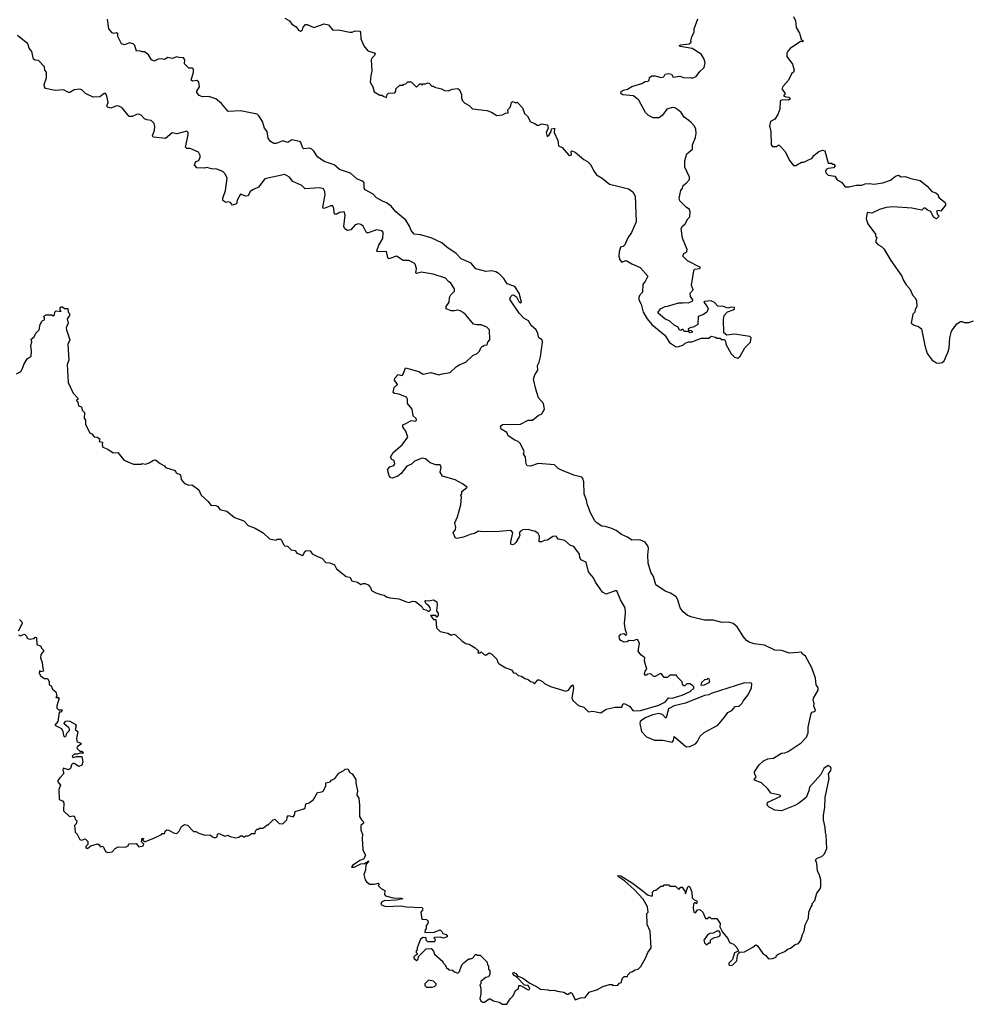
# Model space of a CAD drawing. Extents: x 2240384 to 2404287, y 351326 to 526670.
# Tile 277 of 309: x 2376747 to 2385278, y 439080 to 447906. Entities that reach past the tile are written whole.
import ezdxf

# ---------------------------------------------------------------- set-up
doc = ezdxf.new("R2010")
doc.units = 0

msp = doc.modelspace()

# ---------------------------------------------------------------- linework, layer by layer
at = {"layer": '0CON20XD'}
for points in [[(2383684.2, 447935), (2383702.5, 447895), (2383707.5, 447835), (2383737.5, 447785), (2383753, 447733), (2383772.5, 447715), (2383765, 447707.5), (2383745, 447710), (2383655, 447647.5), (2383632.5, 447625), (2383622.5, 447605), (2383622.5, 447575), (2383676.1, 447506.1), (2383690, 447455), (2383683, 447437), (2383665, 447420), (2383640, 447365), (2383590.7, 447309.3), (2383580, 447285), (2383608.8, 447245), (2383593.6, 447223.6), (2383613.9, 447213.9), (2383641.7, 447211.7), (2383653.3, 447195), (2383635, 447184.5), (2383581.7, 447188.3), (2383565, 447177.5), (2383561.2, 447105), (2383543.9, 447056.1), (2383516.7, 447015), (2383477.5, 446995), (2383467.5, 446955), (2383480, 446905), (2383482.5, 446785), (2383495, 446770), (2383535, 446770), (2383545, 446780), (2383555, 446780), (2383568.3, 446768.3), (2383610, 446725), (2383647.5, 446645), (2383685, 446600), (2383705, 446600), (2383755, 446630), (2383775, 446630), (2383801.7, 446641.7)], [(2378967.3, 446882.7), (2378964.2, 446905), (2378940.8, 446935), (2378922.2, 446995), (2378890, 447045), (2378875, 447057.9), (2378725, 447088.3), (2378615, 447082.5), (2378555.6, 447155.6), (2378505, 447195.4), (2378443.4, 447216.6), (2378385, 447215.6), (2378355, 447226), (2378333.8, 447255), (2378334, 447265), (2378360, 447305), (2378351.2, 447345), (2378335, 447361.2), (2378295, 447356), (2378284, 447365), (2378306, 447435), (2378305, 447462.5), (2378295, 447471.2), (2378263, 447473), (2378225, 447510), (2378226.7, 447545), (2378215.8, 447565.8), (2378176.1, 447566.1), (2378155, 447572.5), (2378115, 447557.5), (2378073.3, 447566.7), (2378045, 447550), (2378015, 447556.2), (2377987.7, 447552.3), (2377953.6, 447533.6), (2377927, 447547), (2377901.7, 447591.7), (2377865, 447616.7), (2377845, 447617.5), (2377825, 447627.5), (2377793.6, 447623.6), (2377780, 447675), (2377765, 447690), (2377735, 447700), (2377715, 447692), (2377685, 447682), (2377660.7, 447690.7), (2377627.5, 447755), (2377625, 447780), (2377615, 447787.5), (2377595, 447782.5), (2377575, 447787.5), (2377546.7, 447825), (2377535, 447910)], [(2379125, 447921.2), (2379165.8, 447895.8), (2379185, 447866.7), (2379225, 447842.5), (2379245, 447813.3), (2379264.1, 447804.1), (2379283.3, 447815), (2379289.3, 447840.7), (2379308.3, 447861.7), (2379325, 447862.5), (2379385, 447837.5), (2379475, 447870), (2379515, 447860), (2379553.3, 447813.3), (2379605, 447816.7), (2379705, 447793.3), (2379726.4, 447793.6), (2379755, 447807.5), (2379795, 447802.5), (2379802.5, 447795), (2379804, 447735), (2379830.8, 447670.8), (2379867.7, 447627.7), (2379932.5, 447605), (2379926.7, 447585), (2379906.7, 447565), (2379896.7, 447545), (2379903.3, 447445), (2379893.3, 447405), (2379890, 447345), (2379912.5, 447305), (2379925, 447260), (2379975, 447230), (2379995, 447230), (2380001.7, 447221.7), (2380035, 447210), (2380040, 447235), (2380051.7, 447248.3), (2380108.3, 447251.7), (2380120, 447265), (2380120, 447285), (2380155, 447320), (2380185, 447320), (2380191.7, 447328.3), (2380208.3, 447331.7), (2380225, 447350), (2380255, 447350), (2380305, 447300), (2380335, 447330), (2380345, 447330), (2380355, 447320), (2380365, 447330), (2380385, 447330), (2380405, 447340), (2380417, 447337), (2380441.7, 447311.7), (2380455, 447310), (2380465, 447300), (2380527, 447287), (2380555, 447272.5), (2380591.7, 447268.3), (2380625, 447282.5), (2380675, 447290), (2380688.3, 447278.3), (2380707.5, 447235), (2380707.5, 447205), (2380715, 447180), (2380737, 447157), (2380776.4, 447136.4), (2380805, 447107.5), (2380935, 447092.5), (2380977, 447077), (2381025, 447046.7), (2381076.4, 447053.6), (2381103, 447067), (2381125, 447070), (2381123, 447097), (2381146.7, 447125), (2381155, 447162.5), (2381165, 447172.5), (2381195, 447160), (2381203, 447167), (2381210, 447165), (2381254, 447115), (2381273.3, 447065), (2381300.5, 447040.5), (2381325, 446991.2), (2381365, 446976.7), (2381385, 446960), (2381405, 446961.2), (2381425, 446971.2), (2381477.5, 446965), (2381483.3, 446935), (2381466.7, 446895), (2381475, 446860), (2381492.5, 446875), (2381510, 446905), (2381513.6, 446926.4), (2381540, 446935), (2381537.5, 446895), (2381572.3, 446822.3), (2381576.7, 446775), (2381610, 446760), (2381667.5, 446695), (2381675, 446690), (2381692.5, 446695), (2381690, 446725), (2381695, 446730), (2381725, 446717.5), (2381803.9, 446653.9), (2381836.1, 446636.1), (2381866.4, 446606.4), (2381890, 446555), (2381917.5, 446515), (2381967.5, 446485), (2382035, 446432.5), (2382098.3, 446418.3)], [(2382098.3, 446418.3), (2382205, 446390), (2382243.9, 446363.9), (2382263, 446323), (2382272.5, 446095), (2382230.7, 445999.3), (2382199.3, 445950.7), (2382170.7, 445889.3), (2382157, 445873), (2382133.2, 445866.8), (2382121.2, 445825), (2382118.8, 445785), (2382126, 445755), (2382145, 445731.2), (2382185, 445746.7), (2382235, 445716.7), (2382310, 445685), (2382377, 445607), (2382355, 445560), (2382332.5, 445535), (2382330, 445465), (2382302.5, 445435), (2382296.7, 445415), (2382297.5, 445395), (2382317.5, 445355), (2382336.7, 445285), (2382372.5, 445225), (2382414.1, 445174.1), (2382529.3, 445079.3), (2382572.3, 445012.3), (2382625, 444977.5), (2382647, 444973), (2382697, 444993), (2382713, 445007), (2382745, 445017.5), (2382771.7, 445018.3), (2382858.3, 445051.7), (2382925, 445050), (2382945, 445070), (2382985, 445060), (2382995, 445050), (2383025, 445050), (2383035, 445040), (2383065, 445040), (2383077.5, 445015), (2383078.3, 444998.3), (2383125, 444910), (2383155, 444880), (2383185, 444872.5), (2383205, 444890), (2383247.5, 444965), (2383298.8, 445015), (2383303.8, 445055), (2383293.3, 445065), (2383155, 445086.6), (2383087.1, 445077.1), (2383060.2, 445100.2), (2383057.5, 445217.5), (2383063.1, 445255), (2383092.6, 445287.4), (2383142.5, 445305), (2383154.2, 445315), (2383153.3, 445325), (2383125, 445329.2), (2383095, 445319.2), (2383055, 445336), (2383005, 445337.5), (2382975, 445372.5), (2382945, 445386.7), (2382885, 445380), (2382880, 445375), (2382910, 445335), (2382917.5, 445315), (2382907.5, 445285), (2382877, 445263), (2382830, 445245), (2382827, 445173), (2382785, 445150), (2382763, 445147), (2382740, 445135), (2382741.7, 445121.7), (2382765, 445120), (2382780, 445105), (2382755, 445100), (2382745, 445110), (2382705, 445110), (2382695, 445130), (2382685, 445130), (2382675, 445120), (2382661.7, 445121.7), (2382649.3, 445149.3), (2382615, 445167.5), (2382573.6, 445203.6), (2382530, 445225), (2382470, 445275), (2382470, 445285), (2382490, 445315), (2382533.6, 445336.4), (2382555, 445337.5), (2382655, 445366.7), (2382693, 445367), (2382705, 445372.5), (2382741.7, 445368.3), (2382780, 445385), (2382780, 445395), (2382760, 445425), (2382757.5, 445455), (2382783.3, 445485), (2382769.4, 445525), (2382788.8, 445655), (2382795, 445668.8), (2382840, 445675), (2382850, 445685), (2382733.3, 445745), (2382692.5, 445785), (2382700.7, 445809.3), (2382726.1, 445823.9), (2382730, 445845), (2382688.8, 445948.8), (2382678, 446035), (2382688.8, 446055), (2382712.5, 446075), (2382735, 446120), (2382755, 446140), (2382756.2, 446185), (2382750, 446205), (2382720, 446225), (2382663.6, 446283.6), (2382660, 446305), (2382672.5, 446375), (2382687.5, 446395), (2382695, 446420), (2382725, 446442.5), (2382750, 446475), (2382750, 446495), (2382710, 446585), (2382710, 446645), (2382726.4, 446703.6), (2382777.5, 446745), (2382777, 446783), (2382805, 446850), (2382810, 446885), (2382808, 446925), (2382795, 446952.5), (2382767.5, 446985), (2382745, 447001.2), (2382705, 447033.3), (2382677.5, 447075), (2382655, 447093.3), (2382620, 447115), (2382595, 447120), (2382547.5, 447105), (2382509.3, 447050.7), (2382490, 447035), (2382475, 447027.5), (2382425, 447027.5), (2382385, 447047.5), (2382357.5, 447075), (2382297.5, 447185), (2382250, 447225), (2382155, 447232), (2382136.2, 447245), (2382138.8, 447261.2), (2382156.1, 447273.9), (2382195, 447282.5), (2382235, 447306.7), (2382325, 447333.3), (2382355, 447352.5), (2382380, 447355), (2382390, 447365), (2382392.7, 447387.3), (2382415, 447402.9), (2382442.7, 447402.7), (2382495, 447386.7), (2382522.5, 447395), (2382533.3, 447416.7), (2382565, 447424.4), (2382588.9, 447418.9), (2382605, 447392.5), (2382665, 447401.2), (2382697.5, 447387.5), (2382765, 447384.4), (2382785, 447386.2), (2382811.8, 447398.2), (2382845, 447442.5), (2382883.6, 447476.4), (2382892.3, 447522.3), (2382879.5, 447559.5), (2382855.8, 447595.8), (2382775, 447648), (2382667.5, 447665), (2382660, 447675), (2382675, 447680), (2382749.1, 447690.9), (2382766.2, 447703.8), (2382763.3, 447715), (2382772.5, 447755), (2382792.5, 447795), (2382792.5, 447825), (2382827.5, 447915)], [(2381451.5, 443238.5), (2381425.3, 443224.7), (2381402.5, 443225), (2381405.9, 443275.9), (2381395, 443300), (2381365, 443322.5), (2381345, 443323.3), (2381305, 443337.5), (2381257, 443333), (2381235, 443322.5), (2381223.3, 443305), (2381230, 443285), (2381225, 443270), (2381195, 443220), (2381180, 443205), (2381165, 443200), (2381150, 443205), (2381150, 443225), (2381166.7, 443305), (2381156.7, 443325), (2381147.7, 443327.7), (2381045, 443316.9), (2380895, 443314), (2380859.3, 443320.7), (2380825, 443300), (2380785, 443292.9), (2380725, 443266.7), (2380665, 443256.7), (2380655, 443260), (2380632.5, 443305), (2380653.8, 443335), (2380656.2, 443355), (2380648, 443395), (2380671.7, 443448.3), (2380701.7, 443558.3), (2380706.7, 443626.7), (2380700, 443645), (2380710, 443655), (2380711.7, 443678.3), (2380756.7, 443715), (2380716.1, 443746.1), (2380651.7, 443781.7), (2380537.5, 443815), (2380515, 443850), (2380524.2, 443895), (2380516.7, 443915), (2380477, 443917), (2380425, 443933.3), (2380385, 443970), (2380355, 443976.2), (2380285, 443947.5), (2380258.3, 443921.7), (2380216.9, 443903.1), (2380165, 443837.5), (2380137.5, 443815), (2380085, 443797.5), (2380075, 443800), (2380058.3, 443818.3), (2380042.5, 443875), (2380065, 443896.7), (2380100.7, 443909.3), (2380110, 443925), (2380103.6, 443953.6), (2380083.3, 443965), (2380070, 443985), (2380096.2, 444025), (2380174, 444095), (2380226, 444165), (2380208.6, 444218.6), (2380180, 444255), (2380182.5, 444275), (2380215, 444288), (2380255, 444314.2), (2380295, 444308.6), (2380304, 444315), (2380300.3, 444330.3), (2380274.2, 444354.2), (2380264.2, 444415), (2380224.3, 444465), (2380224.2, 444505), (2380215, 444523.8), (2380145, 444550), (2380105.9, 444555.9), (2380096.2, 444565), (2380102.3, 444607.7), (2380133.3, 444635), (2380107.5, 444675), (2380108.3, 444691.7), (2380140, 444725), (2380161.7, 444718.3), (2380175, 444717.5), (2380185, 444727.5), (2380205, 444786.9), (2380325, 444751.1), (2380365, 444730), (2380432.3, 444742.3), (2380505, 444721.2), (2380535, 444732.5), (2380606.4, 444743.6), (2380663.9, 444796.1), (2380693.9, 444816.1), (2380745, 444837.5), (2380810, 444895), (2380846.4, 444913.6), (2380870, 444935), (2380880, 444965), (2380895, 444980), (2380905, 444980), (2380915, 444990), (2380938.3, 444991.7), (2380943, 445017), (2380960, 445035), (2380957.5, 445125), (2380935, 445150), (2380885, 445170), (2380845, 445170), (2380815, 445177.5), (2380745, 445260), (2380717.5, 445285), (2380695, 445296.2), (2380675, 445303.3), (2380645, 445296), (2380615, 445296.9), (2380569.4, 445315), (2380569.4, 445335), (2380598, 445375), (2380598.6, 445415), (2380611.2, 445438.8), (2380645, 445472.5), (2380643.8, 445495), (2380612.5, 445545), (2380590.3, 445560.3), (2380565, 445590), (2380454.6, 445625.4), (2380345, 445644.4), (2380302.5, 445632.5), (2380297.5, 445637.5), (2380303.8, 445675), (2380293.3, 445715), (2380282.5, 445725), (2380235, 445748.5), (2380185, 445747.8), (2380125, 445787.8), (2380055, 445762.9), (2380045.8, 445775), (2380035, 445828.8), (2379952.5, 445825), (2379949.2, 445835), (2379967.3, 445885), (2380002.9, 445945), (2380006.2, 445995), (2380003.3, 446005), (2379990, 446015), (2379945, 446022), (2379865, 445992.7), (2379852.4, 446002.4), (2379825, 446055.7), (2379805, 446071.4), (2379785, 446075.6), (2379755, 446066), (2379715, 446023.8), (2379685, 446015.5), (2379662.4, 446032.4), (2379653.6, 446053.6), (2379665.3, 446155.3), (2379655, 446183.3), (2379615, 446178.8), (2379585, 446161.2), (2379575, 446162), (2379565.8, 446175.8), (2379564.2, 446215), (2379555, 446236.2), (2379535, 446237.5), (2379475, 446214.2), (2379466.1, 446216.1), (2379464.6, 446225.4), (2379485.4, 446335.4), (2379482.5, 446365), (2379469.5, 446389.5), (2379435, 446400), (2379305, 446391.1), (2379275, 446420.6), (2379194.6, 446454.6), (2379165, 446496), (2379125, 446518.1), (2378945, 446480), (2378886, 446404), (2378841.2, 446385), (2378814.1, 446365.9), (2378795, 446326.7), (2378775, 446323.8), (2378725, 446342.5), (2378695, 446287.5), (2378690, 446255), (2378655, 446243.3), (2378635, 446268.8), (2378615, 446272), (2378595, 446266.7), (2378566.7, 446285), (2378568, 446305), (2378592.9, 446375), (2378606.2, 446485), (2378590, 446525), (2378567.5, 446545), (2378515, 446565.6), (2378465, 446569.4), (2378425, 446582), (2378404.2, 446575.8), (2378335, 446577.5), (2378314, 446604), (2378325, 446633.8), (2378351.2, 446645), (2378366, 446675), (2378365, 446690), (2378350, 446720), (2378275, 446751.2), (2378245, 446752.5), (2378232.9, 446765), (2378256.7, 446875), (2378256.7, 446895), (2378246.1, 446906.1), (2378155, 446884), (2378115, 446893.3), (2378055, 446842.5), (2377942.3, 446852.3), (2377938, 446865), (2377955.6, 446915), (2377959.5, 446949.5), (2377953.3, 446975), (2377925, 447003.3), (2377885, 447007.8), (2377866.1, 447016.1), (2377835, 447050), (2377815, 447058), (2377795, 447056.9), (2377755, 447037.1), (2377729.4, 447039.4), (2377665, 447116.7), (2377635, 447132.5), (2377615, 447133.3), (2377565, 447114), (2377532.6, 447122.6), (2377529.2, 447135), (2377539.1, 447165), (2377526.9, 447225), (2377515, 447243.5), (2377505, 447244.5), (2377465, 447213.8), (2377405, 447210.6), (2377335.6, 447245.6), (2377305, 447276), (2377285, 447283.8), (2377261.7, 447281.7), (2377233.6, 447276.4), (2377195, 447252.5), (2377185, 447252.5), (2377138.3, 447278.3), (2377065, 447272), (2376978.8, 447288.8), (2376968.8, 447305), (2376966.2, 447325), (2376986.7, 447385), (2376987.5, 447435), (2376972.5, 447455), (2376967.5, 447485), (2376915, 447540), (2376885, 447542.5), (2376871.7, 447551.7), (2376855, 447620), (2376832.3, 447652.3), (2376818.8, 447688.8), (2376727.5, 447765)], [(2379720, 440310), (2379745, 440309.2), (2379805, 440338), (2379837.5, 440342.5), (2379876.7, 440366.7), (2379848.3, 440331.7), (2379846.4, 440283.6), (2379832.5, 440245), (2379842.5, 440195), (2379855, 440177.5), (2379886.1, 440156.1), (2379925, 440156.2), (2379960, 440165), (2379970, 440155), (2379960, 440145), (2379990, 440115), (2380020, 440100), (2380017.5, 440065), (2380025, 440053.3), (2380093.6, 440033.6), (2380165, 440032.5), (2380180, 440025), (2380123.6, 440013.6), (2380015, 440008), (2379991.2, 439995), (2379984.3, 439974.3), (2380025, 439957.1), (2380164.2, 439964.2), (2380215, 439954.2), (2380355, 439947.5), (2380361.2, 439935), (2380358.8, 439925), (2380343.8, 439905), (2380353, 439843), (2380395, 439840), (2380410, 439825), (2380407, 439803), (2380390, 439785), (2380390, 439755), (2380383, 439747), (2380380, 439725), (2380463.6, 439726.4), (2380515, 439747.5), (2380532.5, 439732.5), (2380540, 439715), (2380570, 439705), (2380580, 439695), (2380580, 439685), (2380545, 439673.3), (2380515, 439682.5), (2380465, 439680), (2380460, 439675), (2380470, 439665), (2380465, 439640), (2380405, 439640), (2380390, 439655), (2380390, 439675), (2380365, 439680), (2380340, 439665), (2380310, 439585), (2380310, 439565), (2380301.7, 439558.3), (2380300, 439545), (2380310, 439535), (2380310, 439525), (2380291.7, 439518.3), (2380280, 439505), (2380280, 439495), (2380305, 439472.5), (2380320, 439485), (2380321.7, 439508.3), (2380391.7, 439578.3), (2380435, 439580), (2380457, 439557), (2380465, 439530), (2380540, 439465), (2380540, 439455), (2380560, 439435), (2380575, 439400), (2380585, 439400), (2380595, 439390), (2380627, 439387), (2380645, 439370), (2380675, 439360), (2380690, 439375), (2380710, 439435), (2380730, 439455), (2380773, 439487), (2380791.7, 439488.3), (2380815, 439500), (2380820, 439515), (2380835, 439530), (2380845, 439520), (2380875, 439520), (2380938.3, 439458.3), (2380940, 439435), (2380950, 439425), (2380950, 439395), (2380960, 439385), (2380962.5, 439365), (2380961.7, 439348.3), (2380950, 439325), (2380925, 439320), (2380880, 439285), (2380880, 439265), (2380872.5, 439255), (2380880, 439225), (2380880, 439175), (2380872.5, 439132.5), (2380881.7, 439111.7), (2380895, 439100), (2380915, 439100), (2380955, 439130), (2380965, 439130), (2380995, 439110), (2381045, 439100), (2381075, 439080), (2381115, 439080), (2381145, 439130), (2381170, 439155), (2381190, 439205), (2381218.3, 439221.7), (2381221.7, 439248.3), (2381235, 439250), (2381305, 439210), (2381318.3, 439211.7), (2381320, 439225), (2381305, 439247.5), (2381271.7, 439251.7), (2381203, 439323), (2381178.3, 439338.3), (2381167.5, 439355), (2381173.3, 439366.7), (2381195, 439356.2), (2381213, 439333), (2381255, 439316), (2381319.5, 439269.5), (2381380.8, 439240.8), (2381415, 439214.3), (2381485, 439210), (2381495, 439202.5), (2381535, 439207.5), (2381568.3, 439198.3), (2381625, 439187.5), (2381655, 439170), (2381665, 439170), (2381685, 439186.7), (2381695, 439183.3), (2381725, 439120), (2381775, 439136.7), (2381815, 439142.5), (2381851.7, 439188.3), (2381925.8, 439214.2), (2381975, 439238.8), (2382035, 439257.5), (2382057, 439257), (2382065, 439250), (2382108.3, 439251.7), (2382125, 439270), (2382140, 439275), (2382150, 439315), (2382165, 439330), (2382195, 439330), (2382200, 439345), (2382221.7, 439368.3), (2382235, 439370), (2382265, 439390), (2382290, 439395), (2382315, 439420), (2382360.7, 439499.3), (2382376.4, 439543.6), (2382407, 439587), (2382397.5, 439735), (2382372.5, 439795), (2382370, 439895), (2382380, 439905), (2382376.2, 439955), (2382335, 440021.2), (2382255, 440109.2), (2382168.1, 440188.1), (2382115, 440222.5), (2382107.5, 440235), (2382135, 440232.5), (2382240, 440165), (2382335, 440092.9), (2382375, 440061.2), (2382415, 440050), (2382420, 440055), (2382420, 440085), (2382435, 440100), (2382448.3, 440101.7), (2382495, 440140), (2382515, 440140), (2382525, 440150), (2382565, 440150), (2382575, 440140), (2382625, 440140), (2382655, 440110), (2382675, 440130), (2382685, 440130), (2382710, 440095), (2382715, 440070), (2382737.5, 440132.5), (2382745, 440140), (2382755, 440132.5), (2382770.8, 440085), (2382776.7, 440035), (2382789.3, 440019.3), (2382820, 440005), (2382815, 439980), (2382805, 439990), (2382795, 439990), (2382788.3, 439981.7), (2382784.1, 439945.9), (2382790, 439905), (2382805, 439900), (2382821.7, 439928.3), (2382845, 439930), (2382870, 439905), (2382895, 439850), (2382915, 439850), (2382925, 439860), (2382935, 439860), (2382945, 439850), (2382995, 439850), (2383026.2, 439805), (2383023.3, 439773.3), (2383046.4, 439726.4), (2383095, 439670), (2383110, 439635), (2383145, 439620), (2383175, 439590), (2383190, 439555), (2383155, 439540), (2383137, 439483), (2383105, 439450), (2383102.5, 439435), (2383115, 439427.5), (2383140, 439435), (2383175, 439470), (2383183, 439517), (2383191.7, 439538.3), (2383202.5, 439547.5), (2383245, 439550), (2383318.3, 439591.7), (2383345, 439613.3), (2383360, 439605), (2383407.5, 439535), (2383436.4, 439516.4), (2383458.3, 439488.3), (2383495, 439490), (2383527, 439503), (2383531.7, 439518.3), (2383545, 439530), (2383605, 439552.5), (2383630, 439575), (2383656.7, 439583.3), (2383700, 439615), (2383730, 439625), (2383750, 439655), (2383763, 439707), (2383780, 439735), (2383788.3, 439791.7), (2383817, 439853), (2383820, 439905), (2383838.3, 439951.7), (2383850, 439965), (2383850, 439985), (2383875, 440010), (2383893.3, 440075), (2383922.5, 440115), (2383927.5, 440135), (2383927.5, 440195), (2383916.4, 440236.4), (2383897.5, 440275), (2383891.7, 440341.7), (2383880, 440375), (2383895, 440390), (2383937.5, 440405), (2383960.7, 440429.3), (2383983, 440477), (2383976.7, 440595), (2383969.3, 440619.3), (2383968.8, 440665), (2383952.3, 440732.3), (2383951.2, 440775), (2383963.3, 440845), (2383966.4, 440933.6), (2384004, 441105), (2383998.8, 441145), (2384018.8, 441175), (2384020, 441195), (2384015, 441210), (2383995, 441220), (2383955, 441193.3), (2383928.8, 441141.2), (2383826.7, 441025), (2383822.5, 440995), (2383797.5, 440935), (2383728.8, 440881.2), (2383695, 440863.3), (2383575, 440815.6), (2383515, 440818.9), (2383465, 440846.7), (2383448.5, 440865), (2383446.7, 440875), (2383455, 440892.5), (2383570, 440945), (2383560, 440955), (2383481.7, 440971.7), (2383452.7, 441012.7), (2383397.5, 441065), (2383335, 441090), (2383330, 441095), (2383350, 441115), (2383333, 441153), (2383333.3, 441165), (2383375, 441226.7), (2383415, 441263.8), (2383455, 441280), (2383505, 441287.5), (2383575, 441332.5), (2383605, 441333.3), (2383635, 441347.5), (2383751.2, 441425), (2383801.2, 441475), (2383816.1, 441513.9), (2383816.2, 441565), (2383842.7, 441687.3), (2383850, 441700), (2383870, 441705), (2383880, 441715), (2383866.2, 441755), (2383870, 441775), (2383858.8, 441805), (2383863.8, 441825), (2383905.8, 441895), (2383905.8, 441915.8), (2383886.2, 441945), (2383882, 442005), (2383847, 442097), (2383791.1, 442201.1), (2383760.7, 442220.7), (2383757.7, 442237.7), (2383646.4, 442226.4), (2383575, 442250.8), (2383515, 442255.8), (2383425, 442298), (2383330.7, 442310.7), (2383285, 442326.2), (2383262.3, 442342.3), (2383235, 442373.3), (2383180, 442465), (2383143.8, 442495), (2383105, 442506.8), (2383045, 442502.2), (2382965, 442524.3), (2382885, 442524), (2382775, 442549.4), (2382734.4, 442564.4), (2382695, 442596.7), (2382668, 442635), (2382646.6, 442706.6), (2382632.5, 442732.5), (2382580, 442765), (2382534.3, 442784.3), (2382449.3, 442839.3), (2382429.4, 442915), (2382406.2, 442955), (2382382, 443035), (2382378.6, 443105), (2382384.2, 443165), (2382380, 443185), (2382353.2, 443223.2), (2382305, 443242.9), (2382235, 443240), (2382197, 443267), (2382140.3, 443290.3), (2382095, 443325.8), (2382045, 443348.8), (2381995, 443364), (2381965, 443366), (2381925, 443392), (2381902.2, 443415), (2381862.9, 443485), (2381834.2, 443565), (2381829.2, 443599.2), (2381807.5, 443655), (2381804.5, 443765), (2381795, 443794), (2381785, 443804.2), (2381715, 443824.2), (2381605, 443868), (2381574.2, 443884.2), (2381540, 443915), (2381395, 443926.7), (2381325, 443902.5), (2381295, 443907.5), (2381286.2, 443925), (2381280, 443985), (2381263.6, 444013.6), (2381270, 444035), (2381237.5, 444105), (2381215, 444124.2), (2381185, 444135.7), (2381126, 444175), (2381113.3, 444205), (2381064.2, 444234.2), (2381057.5, 444262.5), (2381075, 444276.7), (2381235, 444279.2), (2381305, 444316), (2381345, 444317.5), (2381395, 444356.7), (2381427.7, 444372.3), (2381450, 444415), (2381441.2, 444465), (2381397.9, 444517.9), (2381373.9, 444593.9), (2381354.2, 444685), (2381365, 444722.5), (2381392, 444765), (2381389.2, 444805), (2381403.1, 444835), (2381414.4, 444885), (2381434.5, 445015), (2381429.2, 445035), (2381400, 445055), (2381392.3, 445092.3), (2381375.8, 445125.8), (2381333.3, 445165), (2381307.5, 445207.5), (2381265, 445229.4), (2381225, 445276.5), (2381143.4, 445395), (2381141.1, 445405), (2381148.8, 445425), (2381162.8, 445437.2), (2381175, 445439.2), (2381201.1, 445421.1), (2381225.8, 445375), (2381235, 445368.1), (2381246.7, 445373.3), (2381225, 445456.2), (2381185.5, 445515.5), (2381117.7, 445537.7), (2381086, 445585), (2381045, 445626.7), (2381015, 445646.7), (2380975, 445655.6), (2380925, 445647.5), (2380835, 445672), (2380793.8, 445725), (2380705, 445763.8), (2380660.3, 445810.3), (2380575, 445865.7), (2380531.9, 445905), (2380435, 445950.9), (2380341.2, 445978.8), (2380284.2, 445985), (2380257.3, 446017.3), (2380242, 446055), (2380207.8, 446107.8), (2380118.1, 446185), (2380076, 446235), (2380035, 446265.8), (2379998.1, 446278.1), (2379945, 446308.8), (2379915, 446341.2), (2379845, 446380), (2379835.7, 446395), (2379833.4, 446443.4), (2379826.2, 446456.2), (2379769.1, 446479.1), (2379711.3, 446531.3), (2379615, 446563.8), (2379566.7, 446605), (2379475, 446633.9), (2379416.1, 446676.1), (2379385, 446728.2), (2379365, 446746.8), (2379345, 446754.6), (2379295, 446748.6), (2379285, 446754.2), (2379267.1, 446805), (2379255, 446814), (2379185, 446830), (2379150, 446805), (2379105, 446818.8), (2379045, 446796.2), (2379025, 446796), (2378995, 446813.3), (2378973.8, 446845), (2378967.3, 446882.7)], [(2383801.7, 446641.7), (2383850, 446665), (2383865, 446690), (2383910, 446725), (2383945, 446737.5), (2383965, 446730), (2383995, 446620), (2384025, 446620), (2384035, 446610), (2384045, 446610), (2384057.5, 446595), (2384041.7, 446578.3), (2383995, 446571.2), (2383977.7, 446562.3), (2383970, 446545), (2383972.9, 446532.9), (2383995, 446514), (2384053, 446503), (2384075, 446470), (2384115, 446450), (2384148.3, 446408.3), (2384181.7, 446408.3), (2384245, 446422.5), (2384295, 446423.3), (2384325, 446436.2), (2384365, 446438.8), (2384405, 446431.2), (2384485.9, 446444.1), (2384553.6, 446466.4), (2384597.5, 446505), (2384625, 446512.5), (2384648.3, 446498.3), (2384685, 446500), (2384735, 446482.5), (2384820, 446465), (2384883, 446413), (2384925, 446367.5), (2384960, 446355), (2384980, 446335), (2384980, 446325), (2384990.7, 446310.7), (2385039.3, 446269.3), (2385047, 446257), (2385046.7, 446243.3), (2385005, 446190), (2384985, 446196.7), (2384965, 446190), (2384975, 446160), (2384990, 446145), (2384965, 446122.5), (2384940, 446135), (2384915, 446187.5), (2384885, 446197.5), (2384865, 446217.5), (2384853, 446217), (2384835, 446200), (2384745, 446216.2), (2384575, 446228), (2384515, 446224), (2384455, 446206.2), (2384385, 446172.5), (2384345, 446176.7), (2384335, 446120), (2384351.2, 446075), (2384420, 445985), (2384420, 445965), (2384430, 445955), (2384420, 445915), (2384440.7, 445890.7), (2384473.6, 445873.6), (2384495, 445852.5), (2384556.4, 445746.4), (2384656.1, 445606.1), (2384667.5, 445575), (2384695, 445530), (2384727.5, 445495), (2384752.5, 445435), (2384773, 445413), (2384787.5, 445385), (2384790, 445335), (2384773, 445307), (2384770, 445285), (2384753, 445267), (2384740, 445185), (2384765, 445166.7), (2384805, 445156.7), (2384832.5, 445135), (2384861.2, 444985), (2384883.3, 444915), (2384927.5, 444855), (2384965, 444830), (2384995, 444827.5), (2385017, 444833), (2385033, 444847), (2385066.2, 444923.8), (2385078.3, 444961.7), (2385086.7, 445055), (2385100, 445115), (2385149.2, 445180.8), (2385179.5, 445200.5), (2385195, 445201.2), (2385215, 445192), (2385255, 445192.5), (2385296.7, 445206.7)], [(2376717, 444733), (2376756.4, 444753.6), (2376771.7, 444778.3), (2376782.5, 444815), (2376813.3, 444865), (2376850.7, 444889.3), (2376853.6, 444933.6), (2376846.7, 444985), (2376856.7, 445015), (2376848.3, 445041.7), (2376876.2, 445063.8), (2376892.5, 445095), (2376922.5, 445125), (2376930, 445175), (2376940, 445185), (2376940, 445195), (2376955, 445210), (2376970, 445215), (2376970, 445235), (2376961.7, 445248.3), (2376985, 445260), (2377035, 445260), (2377047.5, 445252.5), (2377058.3, 445261.7), (2377062.5, 445285), (2377073.9, 445296.1), (2377118.3, 445291.7), (2377110, 445305), (2377110, 445325), (2377118.3, 445331.7), (2377131.7, 445331.7), (2377148.3, 445318.3), (2377177, 445317), (2377180, 445285), (2377191.7, 445271.7), (2377192.5, 445255), (2377172.5, 445225), (2377182.5, 445185), (2377162.5, 445145), (2377166.7, 445126.7), (2377196, 445035), (2377179.2, 444995), (2377186.7, 444855), (2377171.2, 444815), (2377180, 444655), (2377225, 444557.5), (2377267.5, 444515), (2377268.3, 444501.7), (2377253.3, 444495), (2377267.5, 444477.5), (2377272.5, 444445), (2377300, 444435), (2377307.5, 444405), (2377326.2, 444385), (2377323.3, 444335), (2377336.2, 444315), (2377337.7, 444277.7), (2377374.2, 444204.2), (2377392.5, 444195), (2377415, 444167.5), (2377440, 444165), (2377465, 444150), (2377460, 444125), (2377488.3, 444118.3), (2377486.2, 444095), (2377493.3, 444075), (2377536.1, 444056.1), (2377583.6, 444023.6), (2377627, 444027), (2377676.7, 443965), (2377695, 443951.2), (2377767, 443923), (2377835, 443922.5), (2377845, 443927.5), (2377875, 443922.5), (2377907, 443933), (2377945, 443957.5), (2377965, 443960), (2378005, 443927.5), (2378045, 443907.5), (2378055, 443892.5), (2378140, 443865), (2378150, 443845), (2378187.5, 443825), (2378193, 443783), (2378225, 443750), (2378263, 443733), (2378285, 443737.5), (2378295, 443732.5), (2378351.7, 443691.7), (2378361.7, 443671.7), (2378373.8, 443643.8), (2378436.4, 443586.4), (2378460, 443555), (2378505, 443552.5), (2378523, 443543), (2378540, 443515), (2378605, 443500), (2378673, 443443), (2378755, 443412.5), (2378795, 443372.5), (2378856.7, 443346.7), (2378930, 443305), (2378985, 443252.5), (2379045, 443240), (2379055, 443250), (2379085, 443250), (2379095, 443240), (2379110.7, 443200.7), (2379125, 443190), (2379147, 443187), (2379180, 443155), (2379215, 443147.5), (2379230, 443125), (2379285, 443103.3), (2379305, 443142.5), (2379315, 443147.5), (2379350, 443145), (2379369.5, 443119.5), (2379415, 443093.3), (2379455, 443080), (2379491.7, 443041.7), (2379526.4, 443036.4), (2379568.3, 443018.3), (2379587.5, 442985), (2379673.9, 442913.9), (2379705, 442907.5), (2379725, 442876.2), (2379773.6, 442863.6), (2379805, 442843.8), (2379827, 442853), (2379845, 442852.5), (2379869.3, 442839.3), (2379892.5, 442815), (2379900, 442790), (2379939.3, 442769.3), (2379985, 442752.5), (2380015, 442748.8), (2380033.9, 442733.9), (2380065, 442723.3), (2380145, 442713.3), (2380215, 442686.7), (2380235, 442683.3), (2380272.5, 442692.5), (2380295, 442690), (2380352.5, 442645), (2380365, 442622.5), (2380387, 442617), (2380415, 442600), (2380430, 442615), (2380426.7, 442635), (2380415, 442652.5), (2380390.7, 442670.7), (2380380, 442695), (2380385, 442700), (2380415, 442697.5), (2380455, 442706.7), (2380485, 442687.5), (2380488.8, 442665), (2380483.8, 442605), (2380497.5, 442585), (2380497, 442563), (2380485, 442550), (2380476.7, 442566.7), (2380430, 442565), (2380455, 442530), (2380478.3, 442528.3), (2380484.2, 442454.2), (2380515, 442422.5), (2380585, 442406.7), (2380615, 442390), (2380635, 442397.5), (2380655, 442392.5), (2380714.3, 442334.3), (2380745, 442313.8), (2380777, 442307), (2380830, 442275), (2380858.3, 442248.3), (2380855, 442230), (2380875, 442230), (2380885, 442240), (2380915, 442212.5), (2380925, 442210), (2380955, 442230), (2380978.3, 442218.3), (2381023.3, 442173.3), (2381034, 442145), (2381045, 442133.3), (2381105, 442097.5), (2381155, 442077.5), (2381175, 442052.5), (2381195, 442047.5), (2381215, 442027.5), (2381245, 442022.5), (2381275, 442000), (2381305, 441992.5), (2381325, 441972.5), (2381347, 441967), (2381363, 441953), (2381391.7, 441988.3), (2381405, 441990), (2381432.5, 441975), (2381450, 441955), (2381505, 441930), (2381644.1, 441885.9), (2381665.3, 441894.7), (2381695, 441937.5), (2381706.7, 441945), (2381712.7, 441912.7), (2381697.1, 441827.1), (2381704.3, 441804.3), (2381755, 441757.5), (2381805, 441742.5), (2381845, 441702.5), (2381885, 441706.7), (2381955, 441692.5), (2382003.9, 441726.1), (2382086.4, 441743.6), (2382145, 441742.5), (2382155, 441770), (2382165, 441776.7), (2382213.9, 441753.9), (2382245, 441710), (2382312.5, 441715), (2382477.9, 441762.1), (2382535, 441791.2), (2382563.3, 441826.7), (2382595, 441823.8), (2382685, 441852), (2382756.7, 441885), (2382790, 441915), (2382790, 441925), (2382779.3, 441939.3), (2382755, 441952.5), (2382728.3, 441951.7), (2382710, 441935), (2382700, 441935), (2382688.3, 441948.3), (2382685, 441970), (2382640, 442015), (2382635, 442030), (2382575, 442030), (2382555, 442010), (2382525, 442010), (2382501.7, 442041.7), (2382485, 442043.3), (2382445, 442020), (2382435, 442020), (2382425, 442022.5), (2382405, 442042.5), (2382375, 442040), (2382365, 442030), (2382355, 442030), (2382348.3, 442038.3), (2382353, 442067), (2382370, 442085), (2382347.5, 442155), (2382350, 442185), (2382315, 442212.5), (2382292.5, 442245), (2382302.5, 442315), (2382288.3, 442348.3), (2382275, 442350), (2382245, 442337.5), (2382208.3, 442341.7), (2382191.7, 442328.3), (2382165, 442327.5), (2382135, 442342.5), (2382123.3, 442355), (2382120.7, 442379.3), (2382135, 442397.5), (2382163, 442403), (2382185, 442390), (2382190, 442405), (2382177.5, 442435), (2382170, 442495), (2382176.7, 442585), (2382173.3, 442635), (2382133.3, 442705), (2382098.8, 442785), (2382085, 442786.2), (2382005, 442757.5), (2381972, 442775), (2381908.9, 442865), (2381891.5, 442901.5), (2381845, 442956.7), (2381824.2, 443044.2), (2381778.6, 443065), (2381768.6, 443085), (2381764, 443115), (2381715, 443182.7), (2381683.8, 443193.8), (2381635, 443236.7), (2381575, 443250), (2381555, 443276.2), (2381525, 443274), (2381478, 443242), (2381451.5, 443238.5)], [(2376745, 442530), (2376765, 442510), (2376767.5, 442495), (2376734.2, 442425.8)], [(2376735, 442393.3), (2376755, 442383.8), (2376785, 442396.7), (2376793.6, 442393.6), (2376808.8, 442378.8), (2376815, 442362.5), (2376835, 442353.3), (2376875, 442360), (2376885, 442370), (2376898.3, 442368.3), (2376900, 442305), (2376935, 442290), (2376941.7, 442271.7), (2376960, 442255), (2376960, 442245), (2376936.7, 442215), (2376932.5, 442185), (2376947.5, 442145), (2376955, 442090), (2376960, 442065), (2376935, 442060), (2376925, 442070), (2376920, 442045), (2376930, 442035), (2376930, 442025), (2376945, 442020), (2376965, 442000), (2376995, 442000), (2377000, 441995), (2377010, 441975), (2377010, 441945), (2377030, 441935), (2377040, 441905), (2377071.7, 441881.7), (2377080, 441845), (2377070, 441830), (2377095, 441830), (2377100, 441825), (2377080, 441755), (2377080, 441735), (2377095, 441720), (2377125, 441720), (2377130, 441715), (2377115, 441700), (2377101.7, 441698.3), (2377090, 441615), (2377063, 441583), (2377121.2, 441551.2), (2377133.3, 441525), (2377138.3, 441488.3), (2377155, 441477.5), (2377163.6, 441486.4), (2377169.3, 441510.7), (2377192.5, 441535), (2377193.3, 441545), (2377187.7, 441557.7), (2377141.7, 441598.3), (2377161.7, 441618.3), (2377175, 441620), (2377195, 441617.5), (2377245, 441590), (2377252.5, 441575), (2377243, 441543), (2377267.5, 441525), (2377256.7, 441465), (2377258.3, 441438.3), (2377261.7, 441431.7), (2377287, 441427), (2377300, 441415), (2377261.7, 441388.3), (2377260, 441375), (2377285, 441350), (2377305, 441350), (2377317.5, 441335), (2377315, 441330), (2377285, 441332.5), (2377265, 441322.5), (2377235, 441321.2), (2377217.5, 441305), (2377222.5, 441292.5), (2377255, 441300), (2377305, 441300), (2377312.5, 441255), (2377302.5, 441225), (2377277, 441213), (2377235, 441237.5), (2377222.5, 441237.5), (2377212.5, 441227.5), (2377202.5, 441195), (2377185, 441182.5), (2377135, 441197.5), (2377132.5, 441175), (2377140, 441165), (2377140, 441145), (2377105, 441110), (2377090, 441085), (2377090, 441075), (2377112.5, 441045), (2377097.5, 441005), (2377100, 440915), (2377130, 440905), (2377142.5, 440885), (2377140, 440815), (2377193, 440763), (2377229.3, 440769.3), (2377237.5, 440765), (2377245, 440740), (2377260, 440725), (2377251.7, 440698.3), (2377238.3, 440681.7), (2377243.3, 440623.3), (2377262.5, 440605), (2377287, 440557), (2377305, 440550), (2377335, 440562.5), (2377358.3, 440538.3), (2377358.8, 440511.2), (2377340, 440495), (2377340, 440485), (2377355, 440477.5), (2377385, 440500), (2377445, 440517.5), (2377459.3, 440509.3), (2377471.7, 440491.7), (2377487.5, 440497.5), (2377498.3, 440488.3), (2377515, 440450), (2377535, 440440), (2377575, 440447.5), (2377603.6, 440476.4), (2377628.3, 440491.7), (2377695, 440487.5), (2377718.3, 440501.7), (2377725, 440520), (2377791.7, 440521.7), (2377815, 440492.5), (2377855, 440500), (2377860, 440515), (2377840, 440535), (2377845, 440570), (2377857, 440567), (2377851.7, 440551.7), (2377865, 440540), (2377875, 440540), (2377955, 440571.2), (2378018.3, 440601.7), (2378025, 440610), (2378045, 440610), (2378053.8, 440636.2), (2378065, 440643.3), (2378082.5, 440642.5), (2378126, 440616), (2378155, 440611.2), (2378177.3, 440632.7), (2378197, 440673), (2378225, 440692.5), (2378250, 440685), (2378305, 440630), (2378325, 440630), (2378353, 440613), (2378405, 440597.5), (2378455, 440600), (2378475, 440580), (2378495, 440572.5), (2378518.3, 440581.7), (2378520, 440605), (2378535, 440612.5), (2378585, 440587.5), (2378615, 440597.5), (2378633, 440583), (2378685, 440572.5), (2378711.7, 440578.3), (2378725, 440590), (2378745, 440590), (2378755, 440580), (2378765, 440580), (2378775, 440590), (2378795, 440590), (2378811.7, 440598.3), (2378825, 440610), (2378858.3, 440611.7), (2378860, 440635), (2378875, 440650), (2378885, 440650), (2378895, 440660), (2378925, 440660), (2378945, 440670), (2378965, 440690), (2378975, 440690), (2379020, 440735), (2379035, 440740), (2379071.7, 440701.7), (2379105, 440697.5), (2379140, 440735), (2379143, 440757), (2379155, 440772.5), (2379198.3, 440761.7), (2379210, 440775), (2379215, 440807.5), (2379295, 440831.2), (2379305, 440842.5), (2379313.3, 440876.7), (2379342.7, 440887.3), (2379380, 440915), (2379415, 440980), (2379455, 440984.3), (2379468.7, 440991.3), (2379490, 441035), (2379490, 441065), (2379530, 441075), (2379541.7, 441088.3), (2379572.5, 441105), (2379607.5, 441152.5), (2379652.5, 441175), (2379665, 441188.8), (2379689.5, 441189.5), (2379707, 441157), (2379726.4, 441146.4), (2379759.2, 441095), (2379758.8, 441065), (2379774, 440995), (2379768.8, 440955), (2379786.4, 440926.4), (2379794, 440865), (2379793.3, 440765), (2379810, 440735), (2379830, 440715), (2379827.5, 440705), (2379805.9, 440684.1), (2379804, 440645), (2379820.7, 440600.7), (2379816.2, 440565), (2379824.3, 440465), (2379846.7, 440415), (2379827.9, 440382.1), (2379795, 440368.1), (2379730, 440325), (2379720, 440310)], [(2382725, 441387.5), (2382755, 441392.5), (2382805.9, 441414.1), (2382823.3, 441435), (2382846.7, 441485), (2382882.5, 441517.5), (2383005, 441582.5), (2383066.4, 441653.6), (2383093.6, 441696.4), (2383130, 441715), (2383161.7, 441748.3), (2383197, 441753), (2383225, 441780), (2383231.7, 441798.3), (2383275, 441850), (2383307.5, 441915), (2383310, 441955), (2383305, 441960), (2383245, 441960.6), (2382945, 441865.4), (2382925.4, 441854.6), (2382885, 441847.5), (2382715, 441780), (2382615, 441754.3), (2382561.8, 441728.2), (2382541.7, 441648.3), (2382535, 441647.5), (2382508.7, 441678.7), (2382477.4, 441687.4), (2382423.8, 441675), (2382355, 441647.3), (2382308.8, 441615), (2382307, 441597), (2382322.5, 441525), (2382367, 441477), (2382438.3, 441448.3), (2382513, 441447), (2382595, 441430), (2382607.5, 441445), (2382615, 441480), (2382715, 441393.3), (2382725, 441387.5)], [(2382851.7, 441941.7), (2382885, 441943.8), (2382927.5, 441965), (2382932.5, 441975), (2382928.3, 441998.3), (2382915, 442000), (2382907, 441993), (2382885, 441990), (2382860, 441965), (2382851.7, 441941.7)], [(2382905, 439612.5), (2382925, 439630), (2382938.3, 439631.7), (2382940, 439655), (2382950, 439665), (2382975, 439680), (2383005, 439683.8), (2383023.3, 439695), (2383030, 439715), (2383016.7, 439736.7), (2382995, 439736.7), (2382965, 439716.7), (2382935, 439715.8), (2382916.2, 439705), (2382880, 439655), (2382885, 439630), (2382905, 439612.5)], [(2380445, 439232.5), (2380465, 439240), (2380480, 439255), (2380480, 439265), (2380455, 439287.5), (2380413, 439297), (2380377.5, 439265), (2380378.3, 439248.3), (2380393, 439233), (2380445, 439232.5)]]:
    msp.add_lwpolyline(points, dxfattribs=at)

doc.saveas('drawing.dxf')
